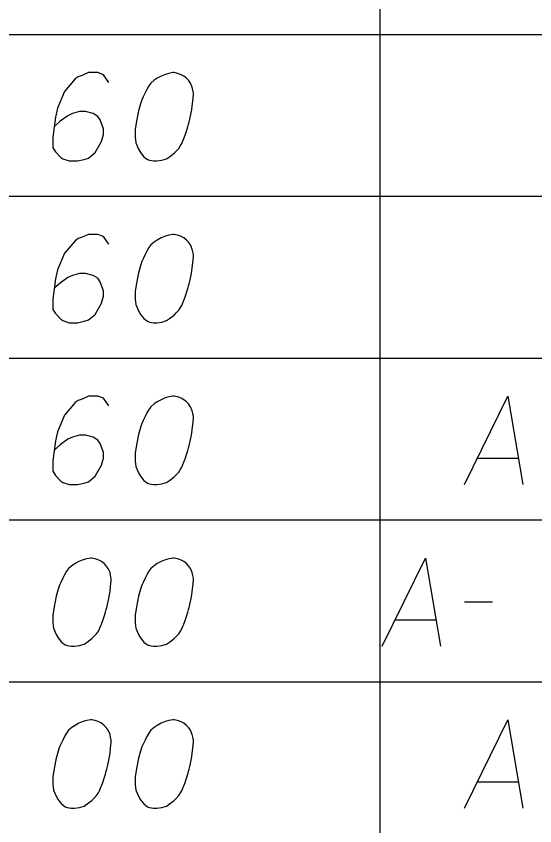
# Model space of a CAD drawing. Extents: x 2074207 to 2076812, y 516372 to 523312.
# Drawn here: x 2076425.27 to 2076453.5, y 518281.86 to 518325.9 of the extents above; entities that cross this region are included whole.
import ezdxf

# ---------------------------------------------------------------- set-up
doc = ezdxf.new("R2010")
doc.units = 0
doc.layers.add('Prop DirtTable_ Soil Test Results - Outline (Minor)', color=7, linetype='Continuous')
doc.layers.add('Prop DirtTable_ Soil Test Results - Tx (Sample Data)', color=7, linetype='Continuous')

msp = doc.modelspace()

# ---------------------------------------------------------------- linework, layer by layer
at = {"layer": 'Prop DirtTable_ Soil Test Results - Outline (Minor)'}
for p, q in [((2076445.063, 518333.699), (2076445.063, 518324.899)), ((2076260.609, 518324.899), (2076811.903, 518324.899)), ((2076260.609, 518324.899), (2076811.903, 518324.899)), ((2076445.063, 518324.899), (2076445.063, 518316.099)), ((2076260.609, 518316.099), (2076811.903, 518316.099)), ((2076260.609, 518316.099), (2076811.903, 518316.099)), ((2076445.063, 518316.099), (2076445.063, 518307.299)), ((2076260.609, 518307.299), (2076811.903, 518307.299)), ((2076260.609, 518307.299), (2076811.903, 518307.299)), ((2076445.063, 518307.299), (2076445.063, 518298.499)), ((2076260.609, 518298.499), (2076811.903, 518298.499)), ((2076260.609, 518298.499), (2076811.903, 518298.499)), ((2076445.063, 518298.499), (2076445.063, 518289.699)), ((2076260.609, 518289.699), (2076811.903, 518289.699)), ((2076260.609, 518289.699), (2076811.903, 518289.699)), ((2076445.063, 518289.699), (2076445.063, 518280.899))]:
    msp.add_line(p, q, dxfattribs=at)
at = {"layer": 'Prop DirtTable_ Soil Test Results - Tx (Sample Data)'}
for points in [[(2076430.309, 518322.296), (2076430.027, 518322.712), (2076429.71, 518322.825), (2076429.216, 518322.825), (2076428.863, 518322.674), (2076428.651, 518322.598), (2076428.475, 518322.485), (2076427.911, 518321.805), (2076427.523, 518320.898), (2076427.417, 518320.406), (2076427.276, 518319.31), (2076427.276, 518318.743), (2076427.417, 518318.517), (2076427.699, 518318.214), (2076427.805, 518318.139), (2076428.158, 518318.025), (2076428.616, 518318.025), (2076428.969, 518318.101), (2076429.216, 518318.176), (2076429.569, 518318.479), (2076429.921, 518319.083), (2076430.027, 518319.461), (2076430.027, 518319.764), (2076429.851, 518320.255), (2076429.71, 518320.444), (2076429.463, 518320.595), (2076429.039, 518320.709), (2076428.722, 518320.709), (2076428.334, 518320.595), (2076428.087, 518320.482), (2076427.664, 518320.18), (2076427.452, 518319.991), (2076427.346, 518319.877)], [(2076433.872, 518322.825), (2076433.802, 518322.825), (2076433.59, 518322.787), (2076433.449, 518322.75), (2076433.343, 518322.712), (2076433.167, 518322.636), (2076432.955, 518322.523), (2076432.779, 518322.409), (2076432.602, 518322.258), (2076432.496, 518322.107), (2076432.391, 518321.918), (2076432.285, 518321.729), (2076432.179, 518321.502), (2076432.108, 518321.351), (2076432.038, 518321.124), (2076431.932, 518320.746), (2076431.826, 518320.18), (2076431.756, 518319.726), (2076431.756, 518319.31), (2076431.791, 518319.008), (2076431.932, 518318.668), (2076432.038, 518318.479), (2076432.214, 518318.252), (2076432.426, 518318.101), (2076432.532, 518318.063), (2076432.743, 518318.025), (2076432.92, 518318.025), (2076433.202, 518318.063), (2076433.449, 518318.139), (2076433.625, 518318.252), (2076433.872, 518318.441), (2076433.978, 518318.554), (2076434.119, 518318.705), (2076434.225, 518318.857), (2076434.295, 518318.97), (2076434.366, 518319.159), (2076434.401, 518319.235), (2076434.472, 518319.424), (2076434.542, 518319.65), (2076434.613, 518319.877), (2076434.648, 518320.028), (2076434.683, 518320.142), (2076434.719, 518320.293), (2076434.789, 518320.633), (2076434.825, 518320.822), (2076434.86, 518321.011), (2076434.895, 518321.276), (2076434.93, 518321.616), (2076434.93, 518321.729), (2076434.895, 518321.88), (2076434.86, 518322.031), (2076434.754, 518322.258), (2076434.648, 518322.409), (2076434.542, 518322.523), (2076434.401, 518322.636), (2076434.26, 518322.712), (2076434.154, 518322.75), (2076434.049, 518322.787), (2076433.872, 518322.825)], [(2076430.309, 518313.496), (2076430.027, 518313.912), (2076429.71, 518314.025), (2076429.216, 518314.025), (2076428.863, 518313.874), (2076428.651, 518313.798), (2076428.475, 518313.685), (2076427.911, 518313.005), (2076427.523, 518312.098), (2076427.417, 518311.606), (2076427.276, 518310.51), (2076427.276, 518309.943), (2076427.417, 518309.717), (2076427.699, 518309.414), (2076427.805, 518309.339), (2076428.158, 518309.225), (2076428.616, 518309.225), (2076428.969, 518309.301), (2076429.216, 518309.376), (2076429.569, 518309.679), (2076429.921, 518310.283), (2076430.027, 518310.661), (2076430.027, 518310.964), (2076429.851, 518311.455), (2076429.71, 518311.644), (2076429.463, 518311.795), (2076429.039, 518311.909), (2076428.722, 518311.909), (2076428.334, 518311.795), (2076428.087, 518311.682), (2076427.664, 518311.38), (2076427.452, 518311.191), (2076427.346, 518311.077)], [(2076433.872, 518314.025), (2076433.802, 518314.025), (2076433.59, 518313.987), (2076433.449, 518313.95), (2076433.343, 518313.912), (2076433.167, 518313.836), (2076432.955, 518313.723), (2076432.779, 518313.609), (2076432.602, 518313.458), (2076432.496, 518313.307), (2076432.391, 518313.118), (2076432.285, 518312.929), (2076432.179, 518312.702), (2076432.108, 518312.551), (2076432.038, 518312.324), (2076431.932, 518311.946), (2076431.826, 518311.38), (2076431.756, 518310.926), (2076431.756, 518310.51), (2076431.791, 518310.208), (2076431.932, 518309.868), (2076432.038, 518309.679), (2076432.214, 518309.452), (2076432.426, 518309.301), (2076432.532, 518309.263), (2076432.743, 518309.225), (2076432.92, 518309.225), (2076433.202, 518309.263), (2076433.449, 518309.339), (2076433.625, 518309.452), (2076433.872, 518309.641), (2076433.978, 518309.754), (2076434.119, 518309.905), (2076434.225, 518310.057), (2076434.295, 518310.17), (2076434.366, 518310.359), (2076434.401, 518310.435), (2076434.472, 518310.624), (2076434.542, 518310.85), (2076434.613, 518311.077), (2076434.648, 518311.228), (2076434.683, 518311.342), (2076434.719, 518311.493), (2076434.789, 518311.833), (2076434.825, 518312.022), (2076434.86, 518312.211), (2076434.895, 518312.476), (2076434.93, 518312.816), (2076434.93, 518312.929), (2076434.895, 518313.08), (2076434.86, 518313.231), (2076434.754, 518313.458), (2076434.648, 518313.609), (2076434.542, 518313.723), (2076434.401, 518313.836), (2076434.26, 518313.912), (2076434.154, 518313.95), (2076434.049, 518313.987), (2076433.872, 518314.025)], [(2076430.309, 518304.696), (2076430.027, 518305.112), (2076429.71, 518305.225), (2076429.216, 518305.225), (2076428.863, 518305.074), (2076428.651, 518304.998), (2076428.475, 518304.885), (2076427.911, 518304.205), (2076427.523, 518303.298), (2076427.417, 518302.806), (2076427.276, 518301.71), (2076427.276, 518301.143), (2076427.417, 518300.917), (2076427.699, 518300.614), (2076427.805, 518300.539), (2076428.158, 518300.425), (2076428.616, 518300.425), (2076428.969, 518300.501), (2076429.216, 518300.576), (2076429.569, 518300.879), (2076429.921, 518301.483), (2076430.027, 518301.861), (2076430.027, 518302.164), (2076429.851, 518302.655), (2076429.71, 518302.844), (2076429.463, 518302.995), (2076429.039, 518303.109), (2076428.722, 518303.109), (2076428.334, 518302.995), (2076428.087, 518302.882), (2076427.664, 518302.58), (2076427.452, 518302.391), (2076427.346, 518302.277)], [(2076433.872, 518305.225), (2076433.802, 518305.225), (2076433.59, 518305.187), (2076433.449, 518305.15), (2076433.343, 518305.112), (2076433.167, 518305.036), (2076432.955, 518304.923), (2076432.779, 518304.809), (2076432.602, 518304.658), (2076432.496, 518304.507), (2076432.391, 518304.318), (2076432.285, 518304.129), (2076432.179, 518303.902), (2076432.108, 518303.751), (2076432.038, 518303.524), (2076431.932, 518303.146), (2076431.826, 518302.58), (2076431.756, 518302.126), (2076431.756, 518301.71), (2076431.791, 518301.408), (2076431.932, 518301.068), (2076432.038, 518300.879), (2076432.214, 518300.652), (2076432.426, 518300.501), (2076432.532, 518300.463), (2076432.743, 518300.425), (2076432.92, 518300.425), (2076433.202, 518300.463), (2076433.449, 518300.539), (2076433.625, 518300.652), (2076433.872, 518300.841), (2076433.978, 518300.954), (2076434.119, 518301.105), (2076434.225, 518301.257), (2076434.295, 518301.37), (2076434.366, 518301.559), (2076434.401, 518301.635), (2076434.472, 518301.824), (2076434.542, 518302.05), (2076434.613, 518302.277), (2076434.648, 518302.428), (2076434.683, 518302.542), (2076434.719, 518302.693), (2076434.789, 518303.033), (2076434.825, 518303.222), (2076434.86, 518303.411), (2076434.895, 518303.676), (2076434.93, 518304.016), (2076434.93, 518304.129), (2076434.895, 518304.28), (2076434.86, 518304.431), (2076434.754, 518304.658), (2076434.648, 518304.809), (2076434.542, 518304.923), (2076434.401, 518305.036), (2076434.26, 518305.112), (2076434.154, 518305.15), (2076434.049, 518305.187), (2076433.872, 518305.225)], [(2076449.676, 518300.425), (2076452.039, 518305.225), (2076452.85, 518300.425)], [(2076450.381, 518301.861), (2076452.603, 518301.861)], [(2076429.392, 518296.425), (2076429.322, 518296.425), (2076429.11, 518296.387), (2076428.969, 518296.35), (2076428.863, 518296.312), (2076428.687, 518296.236), (2076428.475, 518296.123), (2076428.299, 518296.009), (2076428.122, 518295.858), (2076428.016, 518295.707), (2076427.911, 518295.518), (2076427.805, 518295.329), (2076427.699, 518295.102), (2076427.628, 518294.951), (2076427.558, 518294.724), (2076427.452, 518294.346), (2076427.346, 518293.78), (2076427.276, 518293.326), (2076427.276, 518292.91), (2076427.311, 518292.608), (2076427.452, 518292.268), (2076427.558, 518292.079), (2076427.734, 518291.852), (2076427.946, 518291.701), (2076428.052, 518291.663), (2076428.263, 518291.625), (2076428.44, 518291.625), (2076428.722, 518291.663), (2076428.969, 518291.739), (2076429.145, 518291.852), (2076429.392, 518292.041), (2076429.498, 518292.154), (2076429.639, 518292.305), (2076429.745, 518292.457), (2076429.815, 518292.57), (2076429.886, 518292.759), (2076429.921, 518292.835), (2076429.992, 518293.024), (2076430.062, 518293.25), (2076430.133, 518293.477), (2076430.168, 518293.628), (2076430.203, 518293.742), (2076430.239, 518293.893), (2076430.309, 518294.233), (2076430.345, 518294.422), (2076430.38, 518294.611), (2076430.415, 518294.876), (2076430.45, 518295.216), (2076430.45, 518295.329), (2076430.415, 518295.48), (2076430.38, 518295.631), (2076430.274, 518295.858), (2076430.168, 518296.009), (2076430.062, 518296.123), (2076429.921, 518296.236), (2076429.78, 518296.312), (2076429.674, 518296.35), (2076429.569, 518296.387), (2076429.392, 518296.425)], [(2076433.872, 518296.425), (2076433.802, 518296.425), (2076433.59, 518296.387), (2076433.449, 518296.35), (2076433.343, 518296.312), (2076433.167, 518296.236), (2076432.955, 518296.123), (2076432.779, 518296.009), (2076432.602, 518295.858), (2076432.496, 518295.707), (2076432.391, 518295.518), (2076432.285, 518295.329), (2076432.179, 518295.102), (2076432.108, 518294.951), (2076432.038, 518294.724), (2076431.932, 518294.346), (2076431.826, 518293.78), (2076431.756, 518293.326), (2076431.756, 518292.91), (2076431.791, 518292.608), (2076431.932, 518292.268), (2076432.038, 518292.079), (2076432.214, 518291.852), (2076432.426, 518291.701), (2076432.532, 518291.663), (2076432.743, 518291.625), (2076432.92, 518291.625), (2076433.202, 518291.663), (2076433.449, 518291.739), (2076433.625, 518291.852), (2076433.872, 518292.041), (2076433.978, 518292.154), (2076434.119, 518292.305), (2076434.225, 518292.457), (2076434.295, 518292.57), (2076434.366, 518292.759), (2076434.401, 518292.835), (2076434.472, 518293.024), (2076434.542, 518293.25), (2076434.613, 518293.477), (2076434.648, 518293.628), (2076434.683, 518293.742), (2076434.719, 518293.893), (2076434.789, 518294.233), (2076434.825, 518294.422), (2076434.86, 518294.611), (2076434.895, 518294.876), (2076434.93, 518295.216), (2076434.93, 518295.329), (2076434.895, 518295.48), (2076434.86, 518295.631), (2076434.754, 518295.858), (2076434.648, 518296.009), (2076434.542, 518296.123), (2076434.401, 518296.236), (2076434.26, 518296.312), (2076434.154, 518296.35), (2076434.049, 518296.387), (2076433.872, 518296.425)], [(2076445.196, 518291.625), (2076447.559, 518296.425), (2076448.37, 518291.625)], [(2076449.676, 518294.044), (2076451.192, 518294.044)], [(2076445.901, 518293.061), (2076448.123, 518293.061)], [(2076429.392, 518287.625), (2076429.322, 518287.625), (2076429.11, 518287.587), (2076428.969, 518287.55), (2076428.863, 518287.512), (2076428.687, 518287.436), (2076428.475, 518287.323), (2076428.299, 518287.209), (2076428.122, 518287.058), (2076428.016, 518286.907), (2076427.911, 518286.718), (2076427.805, 518286.529), (2076427.699, 518286.302), (2076427.628, 518286.151), (2076427.558, 518285.924), (2076427.452, 518285.546), (2076427.346, 518284.98), (2076427.276, 518284.526), (2076427.276, 518284.11), (2076427.311, 518283.808), (2076427.452, 518283.468), (2076427.558, 518283.279), (2076427.734, 518283.052), (2076427.946, 518282.901), (2076428.052, 518282.863), (2076428.263, 518282.825), (2076428.44, 518282.825), (2076428.722, 518282.863), (2076428.969, 518282.939), (2076429.145, 518283.052), (2076429.392, 518283.241), (2076429.498, 518283.354), (2076429.639, 518283.505), (2076429.745, 518283.657), (2076429.815, 518283.77), (2076429.886, 518283.959), (2076429.921, 518284.035), (2076429.992, 518284.224), (2076430.062, 518284.45), (2076430.133, 518284.677), (2076430.168, 518284.828), (2076430.203, 518284.942), (2076430.239, 518285.093), (2076430.309, 518285.433), (2076430.345, 518285.622), (2076430.38, 518285.811), (2076430.415, 518286.076), (2076430.45, 518286.416), (2076430.45, 518286.529), (2076430.415, 518286.68), (2076430.38, 518286.831), (2076430.274, 518287.058), (2076430.168, 518287.209), (2076430.062, 518287.323), (2076429.921, 518287.436), (2076429.78, 518287.512), (2076429.674, 518287.55), (2076429.569, 518287.587), (2076429.392, 518287.625)], [(2076433.872, 518287.625), (2076433.802, 518287.625), (2076433.59, 518287.587), (2076433.449, 518287.55), (2076433.343, 518287.512), (2076433.167, 518287.436), (2076432.955, 518287.323), (2076432.779, 518287.209), (2076432.602, 518287.058), (2076432.496, 518286.907), (2076432.391, 518286.718), (2076432.285, 518286.529), (2076432.179, 518286.302), (2076432.108, 518286.151), (2076432.038, 518285.924), (2076431.932, 518285.546), (2076431.826, 518284.98), (2076431.756, 518284.526), (2076431.756, 518284.11), (2076431.791, 518283.808), (2076431.932, 518283.468), (2076432.038, 518283.279), (2076432.214, 518283.052), (2076432.426, 518282.901), (2076432.532, 518282.863), (2076432.743, 518282.825), (2076432.92, 518282.825), (2076433.202, 518282.863), (2076433.449, 518282.939), (2076433.625, 518283.052), (2076433.872, 518283.241), (2076433.978, 518283.354), (2076434.119, 518283.505), (2076434.225, 518283.657), (2076434.295, 518283.77), (2076434.366, 518283.959), (2076434.401, 518284.035), (2076434.472, 518284.224), (2076434.542, 518284.45), (2076434.613, 518284.677), (2076434.648, 518284.828), (2076434.683, 518284.942), (2076434.719, 518285.093), (2076434.789, 518285.433), (2076434.825, 518285.622), (2076434.86, 518285.811), (2076434.895, 518286.076), (2076434.93, 518286.416), (2076434.93, 518286.529), (2076434.895, 518286.68), (2076434.86, 518286.831), (2076434.754, 518287.058), (2076434.648, 518287.209), (2076434.542, 518287.323), (2076434.401, 518287.436), (2076434.26, 518287.512), (2076434.154, 518287.55), (2076434.049, 518287.587), (2076433.872, 518287.625)], [(2076449.676, 518282.825), (2076452.039, 518287.625), (2076452.85, 518282.825)], [(2076450.381, 518284.261), (2076452.603, 518284.261)]]:
    msp.add_lwpolyline(points, dxfattribs=at)

doc.saveas('drawing.dxf')
